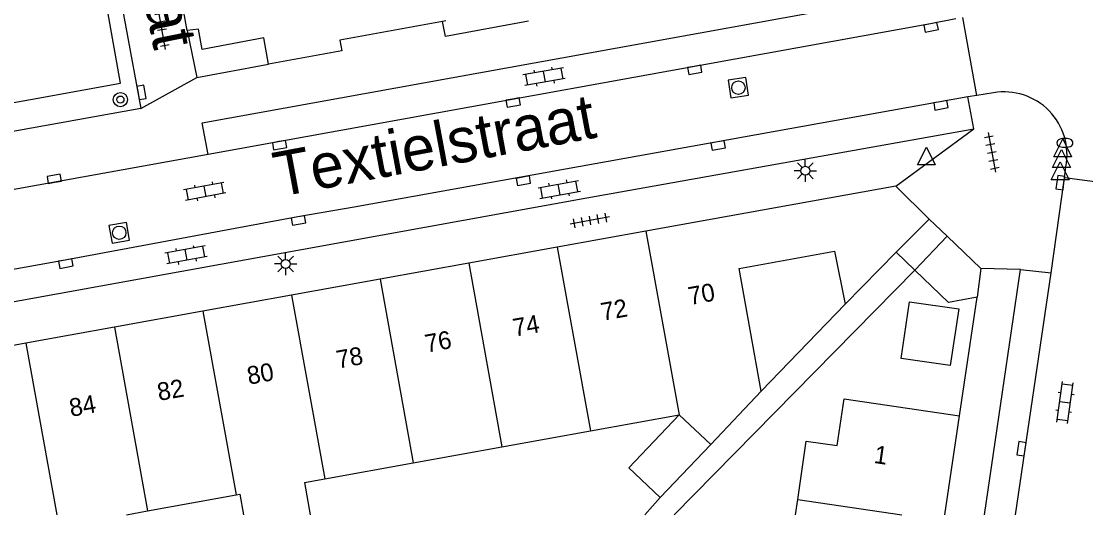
# Model space of a CAD drawing. Extents: x 132999 to 136000, y 398499 to 400501.
# Drawn here: x 133050.2 to 133109.7, y 398500 to 398527.6 of the extents above; entities that cross this region are included whole.
import ezdxf

# ---------------------------------------------------------------- set-up
doc = ezdxf.new("R2010")
doc.units = 0
for name, color, linetype in [('gg-afsc-erfafscheiding', 7, 'Continuous'), ('gg-afsc-muur', 7, 'Continuous'), ('gg-anno-huisnummerreeks BGT', 7, 'Continuous'), ('gg-anno-openbare ruimte label', 7, 'Continuous'), ('gg-bbg-bijgebouw', 7, 'Continuous'), ('gg-bbg-gedigitaliseerde bebouwing', 7, 'Continuous'), ('gg-bbg-gedigitaliseerde bijgebouw', 7, 'Continuous'), ('gg-bbg-hoofdgebouw', 7, 'Continuous'), ('gg-bbg-luifel en loopbrug', 7, 'Continuous'), ('gg-bbg-tussenscheiding', 7, 'Continuous'), ('gg-knt-verharding', 7, 'Continuous'), ('gg-knt-verharding nz', 7, 'Continuous'), ('gt-grn-weggrens', 7, 'Continuous'), ('gt-symb-boom', 7, 'Continuous'), ('gt-symb-brandkraan', 7, 'Continuous'), ('gt-symb-klinker verharding', 7, 'Continuous'), ('gt-symb-kolk', 7, 'Continuous'), ('gt-symb-lichtmast', 7, 'Continuous'), ('gt-symb-rioolschacht', 7, 'Continuous'), ('gt-symb-tegel verharding', 7, 'Continuous'), ('gt-symb-waterafsluiter', 7, 'Continuous')]:
    doc.layers.add(name, color=color, linetype=linetype)

# ---------------------------------------------------------------- blocks, each defined once
blk = doc.blocks.new('gt0-WAFSL')
at = {"layer": 'gt-symb-waterafsluiter'}
for p, q in [((-0.5, -0.333), (0, 0.667)), ((0, 0.667), (0.5, -0.333)), ((0.5, -0.333), (-0.5, -0.333))]:
    blk.add_line(p, q, dxfattribs=at)
blk = doc.blocks.new('gt0-TEG1')
at = {"layer": 'gt-symb-tegel verharding'}
for p, q in [((-1.125, 0), (1.125, 0)), ((-0.9, -0.25), (-0.9, 0.25)), ((-0.45, -0.25), (-0.45, 0.25)), ((0, -0.25), (0, 0.25)), ((0.45, -0.25), (0.45, 0.25)), ((0.9, -0.25), (0.9, 0.25))]:
    blk.add_line(p, q, dxfattribs=at)
blk = doc.blocks.new('gt0-BR')
at = {"layer": 'gt-symb-brandkraan'}
for centre, radius, start, end in [((-0.244, 0), 0.206, 107.56694, 252.43307), ((0.599, -2.664), 3, 106.89205, 107.56694), ((0, -0.691), 0.938, 73.10799, 106.89205), ((-0.599, -2.664), 3, 72.43309, 73.10799), ((0.244, 0), 0.206, 287.56695, 72.43309), ((0.599, 2.664), 3, 252.43307, 253.10797), ((0, 0.691), 0.938, 253.10797, 286.89206), ((-0.599, 2.664), 3, 286.89206, 287.56695)]:
    blk.add_arc(centre, radius, start, end, dxfattribs=at)
blk = doc.blocks.new('gt0-KOLK')
at = {"layer": 'gt-symb-kolk'}
blk.add_lwpolyline([(0, 0), (0.375, 0), (0.375, 0.4), (-0.375, 0.4), (-0.375, 0), (0, 0)], dxfattribs=at)
blk = doc.blocks.new('gt0-KL1')
at = {"layer": 'gt-symb-klinker verharding'}
for p, q in [((-1.15, 0.3), (1.15, 0.3)), ((-1, -0.3), (-1, 0.3)), ((-0.5, 0.3), (-0.5, 0.45)), ((0, -0.3), (0, 0.3)), ((0.5, 0.3), (0.5, 0.45)), ((1, -0.3), (1, 0.3)), ((-1.15, -0.3), (1.15, -0.3)), ((-0.5, -0.45), (-0.5, -0.3)), ((0.5, -0.45), (0.5, -0.3))]:
    blk.add_line(p, q, dxfattribs=at)
blk = doc.blocks.new('gt0-RS')
at = {"layer": 'gt-symb-rioolschacht'}
blk.add_lwpolyline([(-0.5, -0.5), (0.5, -0.5), (0.5, 0.5), (-0.5, 0.5)], close=True, dxfattribs=at)
blk.add_circle((0, 0), 0.375, dxfattribs=at)
blk = doc.blocks.new('gt0-BOOM')
at = {"layer": 'gt-symb-boom'}
for radius in [0.4, 0.2]:
    blk.add_circle((0, 0), radius, dxfattribs=at)
blk = doc.blocks.new('gt0-LMAST')
at = {"layer": 'gt-symb-lichtmast'}
for p, q in [((-0.005, 0.246), (-0.005, 0.621)), ((-0.182, 0.173), (-0.447, 0.438)), ((0.172, 0.173), (0.437, 0.438)), ((-0.255, -0.004), (-0.63, -0.004)), ((-0.182, -0.181), (-0.447, -0.446)), ((-0.005, -0.254), (-0.005, -0.629)), ((0.437, -0.446), (0.172, -0.181)), ((0.245, -0.004), (0.62, -0.004))]:
    blk.add_line(p, q, dxfattribs=at)
blk.add_circle((-0.005, -0.004), 0.25, dxfattribs=at)

msp = doc.modelspace()

# ---------------------------------------------------------------- linework, layer by layer
at = {"layer": 'gg-afsc-erfafscheiding'}
for p, q in [((133086.712, 398500), (133100.18, 398513.681)), ((133096.283, 398511.766), (133091.581, 398506.912)), ((133085.069, 398500), (133085.93, 398500.956))]:
    msp.add_line(p, q, dxfattribs=at)
at = {"layer": 'gg-afsc-muur'}
for p, q in [((133059.451, 398527.076), (133059.998, 398524.44)), ((133059.998, 398524.44), (133064.008, 398525.194)), ((133102.67, 398505.531), (133103.66, 398512.161))]:
    msp.add_line(p, q, dxfattribs=at)
msp.add_lwpolyline([(133078.565, 398527.591), (133073.904, 398526.746), (133073.754, 398527.585)], dxfattribs=at)
at = {"layer": 'gg-bbg-bijgebouw'}
for p, q in [((133100.18, 398513.681), (133101.99, 398515.571)), ((133101.99, 398515.571), (133103.88, 398513.761)), ((133103.88, 398513.761), (133103.66, 398512.161))]:
    msp.add_line(p, q, dxfattribs=at)
msp.add_lwpolyline([(133103.66, 398512.161), (133102.07, 398511.861), (133100.18, 398513.681)], dxfattribs=at)
at = {"layer": 'gg-bbg-gedigitaliseerde bebouwing'}
for p, q in [((133099.143, 398514.674), (133100.98, 398516.521)), ((133096.283, 398511.766), (133099.143, 398514.674)), ((133091.581, 398506.912), (133090.341, 398513.775)), ((133088.756, 398503.934), (133091.581, 398506.912)), ((133082.027, 398504.684), (133086.984, 398505.579)), ((133077.069, 398503.79), (133082.027, 398504.684)), ((133072.112, 398502.895), (133077.069, 398503.79)), ((133067.155, 398502.001), (133072.112, 398502.895)), ((133066.019, 398501.796), (133067.155, 398502.001)), ((133066.019, 398501.796), (133066.344, 398500)), ((133057.242, 398500.212), (133062.198, 398501.106)), ((133093.496, 398500), (133093.622, 398500.856)), ((133056.068, 398500), (133057.242, 398500.212))]:
    msp.add_line(p, q, dxfattribs=at)
for points in [[(133090.341, 398513.775), (133095.69, 398514.74), (133096.283, 398511.766)], [(133093.622, 398500.856), (133094.101, 398504.117), (133095.836, 398503.862), (133096.22, 398506.471), (133102.67, 398505.531)], [(133062.198, 398501.106), (133062.396, 398501.142), (133062.603, 398500)]]:
    msp.add_lwpolyline(points, dxfattribs=at)
at = {"layer": 'gg-bbg-gedigitaliseerde bijgebouw'}
msp.add_line((133085.93, 398500.956), (133088.756, 398503.934), dxfattribs=at)
for points in [[(133099.406, 398508.739), (133099.885, 398511.907), (133102.643, 398511.504), (133102.164, 398508.335), (133099.406, 398508.739)], [(133086.984, 398505.579), (133084.176, 398502.619), (133085.93, 398500.956)]]:
    msp.add_lwpolyline(points, dxfattribs=at)
at = {"layer": 'gg-bbg-hoofdgebouw'}
for p, q in [((133059.451, 398527.076), (133058.805, 398530.779)), ((133073.935, 398527.618), (133073.754, 398527.585)), ((133099.12, 398518.371), (133085.126, 398515.846)), ((133100.98, 398516.521), (133099.12, 398518.371)), ((133085.126, 398515.846), (133080.169, 398514.952)), ((133080.169, 398514.952), (133075.212, 398514.058)), ((133075.212, 398514.058), (133070.254, 398513.163)), ((133070.254, 398513.163), (133065.297, 398512.269)), ((133065.297, 398512.269), (133060.34, 398511.374)), ((133060.34, 398511.374), (133055.382, 398510.48)), ((133055.382, 398510.48), (133050.425, 398509.586)), ((133050.425, 398509.586), (133045.469, 398508.692)), ((133101.859, 398500), (133102.67, 398505.531))]:
    msp.add_line(p, q, dxfattribs=at)
for points in [[(133073.754, 398527.585), (133067.997, 398526.533), (133068.107, 398525.941), (133064.008, 398525.194)], [(133064.008, 398525.194), (133063.747, 398526.658), (133060.287, 398526.014), (133060.088, 398527.156), (133059.451, 398527.076)]]:
    msp.add_lwpolyline(points, dxfattribs=at)
at = {"layer": 'gg-bbg-luifel en loopbrug'}
for p, q in [((133101.99, 398515.571), (133100.98, 398516.521)), ((133100.18, 398513.681), (133099.143, 398514.674))]:
    msp.add_line(p, q, dxfattribs=at)
at = {"layer": 'gg-bbg-tussenscheiding'}
for p, q in [((133085.126, 398515.846), (133086.984, 398505.579)), ((133080.169, 398514.952), (133082.027, 398504.684)), ((133075.212, 398514.058), (133077.069, 398503.79)), ((133070.254, 398513.163), (133072.112, 398502.895)), ((133065.297, 398512.269), (133067.155, 398502.001)), ((133060.34, 398511.374), (133062.198, 398501.106)), ((133055.382, 398510.48), (133057.242, 398500.212)), ((133050.425, 398509.586), (133052.161, 398500)), ((133086.984, 398505.579), (133088.756, 398503.934)), ((133093.622, 398500.856), (133099.452, 398500))]:
    msp.add_line(p, q, dxfattribs=at)
at = {"layer": 'gg-knt-verharding'}
for p, q in [((133103.654, 398523.446), (133102.858, 398527.796)), ((133103.654, 398523.446), (133103.149, 398523.368)), ((133104.585, 398523.591), (133103.654, 398523.446)), ((133103.475, 398521.582), (133103.149, 398523.368)), ((133060.629, 398520.144), (133033.006, 398515.149)), ((133108.559, 398518.84), (133108.628, 398519.444)), ((133107.804, 398513.515), (133108.559, 398518.84)), ((133112.599, 398518.302), (133108.559, 398518.84)), ((133104.07, 398500), (133106.086, 398513.718)), ((133106.086, 398513.718), (133107.804, 398513.515))]:
    msp.add_line(p, q, dxfattribs=at)
for points in [[(133054.365, 398531.695), (133055.186, 398531.836), (133056.865, 398522.713)], [(133060.629, 398520.144), (133060.3, 398521.907), (133102.097, 398529.479)], [(133024.915, 398523.777), (133025.895, 398518.732), (133055.73, 398524.126), (133054.834, 398529.179)], [(133056.865, 398522.713), (133025.318, 398517.043), (133025.068, 398518.379)], [(133034.105, 398509.086), (133081.827, 398517.71), (133103.475, 398521.582)]]:
    msp.add_lwpolyline(points, dxfattribs=at)
msp.add_arc((133105.183, 398520.13), 3.512, 348.73935, 99.8056, dxfattribs=at)
at = {"layer": 'gg-knt-verharding nz'}
msp.add_line((133105.817, 398500), (133107.804, 398513.515), dxfattribs=at)
for points in [[(133102.478, 398527.727), (133101.048, 398527.44), (133060.629, 398520.144)], [(133103.149, 398523.368), (133068.802, 398517.188), (133065.652, 398516.651), (133052.628, 398514.236), (133033.781, 398510.854)]]:
    msp.add_lwpolyline(points, dxfattribs=at)
at = {"layer": 'gt-grn-weggrens'}
for p, q in [((133056.865, 398522.713), (133059.998, 398524.44)), ((133099.12, 398518.371), (133103.475, 398521.582)), ((133106.086, 398513.718), (133103.88, 398513.761))]:
    msp.add_line(p, q, dxfattribs=at)

# ---------------------------------------------------------------- block references
at = {"layer": 'gt-symb-boom'}
msp.add_blockref('gt0-BOOM', (133055.719, 398523.21), dxfattribs=at)
at = {"layer": 'gt-symb-brandkraan'}
msp.add_blockref('gt0-BR', (133108.575, 398520.789), dxfattribs=at)
at = {"layer": 'gt-symb-klinker verharding'}
for p, rotation in [((133079.434, 398524.49), -170.27403432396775), ((133060.437, 398518.077), -169.57734546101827), ((133080.277, 398518.185), 10.253598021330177), ((133059.388, 398514.528), -169.57734546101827), ((133108.577, 398506.275), 82.00768606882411)]:
    msp.add_blockref('gt0-KL1', p, dxfattribs=dict(at, rotation=rotation))
at = {"layer": 'gt-symb-kolk'}
for p, rotation in [((133101.048, 398527.44), -168.63386214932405), ((133087.825, 398525.069), -169.74640197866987), ((133056.706, 398523.577), -79.74640197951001), ((133077.667, 398523.239), -169.74640197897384), ((133101.603, 398523.089), -169.7464019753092), ((133064.594, 398520.863), -169.74640197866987), ((133089.14, 398520.843), -169.80279442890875), ((133052.054, 398518.586), 10.309970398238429), ((133078.237, 398518.873), -169.74640197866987), ((133108.525, 398518.54), 81.83749053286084), ((133065.652, 398516.651), -170.3304947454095), ((133052.628, 398514.236), -169.6336773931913), ((133106.345, 398503.654), 81.43241009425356)]:
    msp.add_blockref('gt0-KOLK', p, dxfattribs=dict(at, rotation=rotation))
at = {"layer": 'gt-symb-lichtmast'}
for p in [(133094.055, 398519.233), (133064.973, 398514.024)]:
    msp.add_blockref('gt0-LMAST', p, dxfattribs=at)
at = {"layer": 'gt-symb-rioolschacht'}
for p, rotation in [((133090.304, 398523.877), -170.84860397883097), ((133055.657, 398515.766), 9.90507920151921)]:
    msp.add_blockref('gt0-RS', p, dxfattribs=dict(at, rotation=rotation))
at = {"layer": 'gt-symb-tegel verharding'}
for p, rotation in [((133058.045, 398527.11), 100.30997039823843), ((133104.488, 398520.26), -79.04956573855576), ((133081.992, 398516.452), -169.80279442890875)]:
    msp.add_blockref('gt0-TEG1', p, dxfattribs=dict(at, rotation=rotation))
at = {"layer": 'gt-symb-waterafsluiter'}
for p in [(133108.455, 398520.349), (133100.825, 398519.891), (133108.392, 398519.749), (133108.31, 398519.057)]:
    msp.add_blockref('gt0-WAFSL', p, dxfattribs=at)

# ---------------------------------------------------------------- texts
at = {"layer": 'gg-anno-huisnummerreeks BGT'}
for s, rotation, p in [('70', 10.3, (133087.594, 398511.718)), ('72', 10.2, (133082.703, 398510.836)), ('74', 10.2, (133077.777, 398509.948)), ('76', 10.3, (133072.857, 398509.059)), ('78', 10.2, (133067.898, 398508.166)), ('80', 10.3, (133062.907, 398507.264)), ('82', 10.2, (133057.88, 398506.358)), ('84', 10.2, (133052.955, 398505.47)), ('1', 351.7, (133097.848, 398502.898))]:
    msp.add_text(s, height=1, rotation=rotation, dxfattribs=at).set_placement(p)
at = {"layer": 'gg-anno-openbare ruimte label'}
for s, rotation, p in [('Twernerstraat', 281.5, (133053.501, 398546.131)), ('Textielstraat', 10.6, (133064.56, 398517.757))]:
    msp.add_text(s, height=2.5, rotation=rotation, dxfattribs=at).set_placement(p)

doc.saveas('drawing.dxf')
